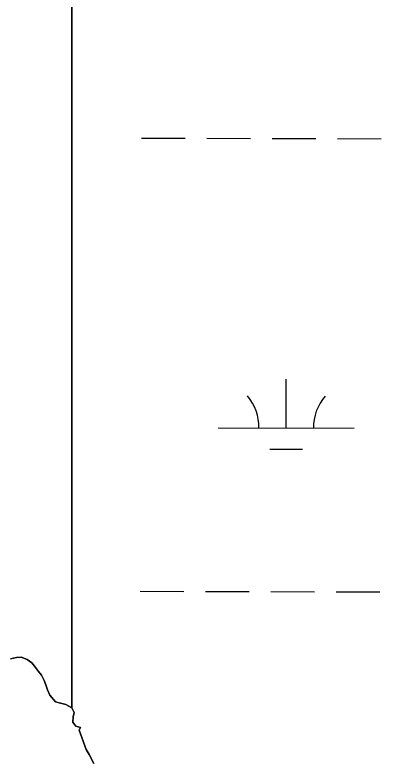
# Model space of a CAD drawing. Extents: x 3161514 to 3199414, y 831166 to 856601.
# Drawn here: x 3195599 to 3195868, y 849009 to 849554 of the extents above; entities that cross this region are included whole.
import ezdxf

# ---------------------------------------------------------------- set-up
doc = ezdxf.new("R2010")
doc.units = 0
for name, color, linetype in [('V-SITE-VEGE', 7, 'Continuous'), ('V-TOPO-SHOR', 7, 'Continuous'), ('V-WETL-SWMP', 7, 'Continuous')]:
    doc.layers.add(name, color=color, linetype=linetype)

msp = doc.modelspace()

# ---------------------------------------------------------------- linework, layer by layer
at = {"layer": 'V-SITE-VEGE'}
for p, q in [((3195640.78, 851088.53), (3195640.78, 849044.66)), ((3195640.78, 849044.66), (3195640.78, 849044.66)), ((3195640.78, 849044.66), (3195642.41, 849041.46)), ((3195641.78, 849038.08), (3195641.48, 849034.23)), ((3195642.41, 849041.46), (3195641.78, 849038.08)), ((3195641.48, 849034.23), (3195643.75, 849031.36)), ((3195643.75, 849031.36), (3195647.12, 849030.25)), ((3195647.12, 849030.25), (3195646.17, 849028.29)), ((3195646.17, 849028.29), (3195651.31, 849014.2)), ((3195651.31, 849014.2), (3195653.61, 849010.46)), ((3195653.61, 849010.46), (3195657.04, 849003.85))]:
    msp.add_line(p, q, dxfattribs=at)
msp.add_lwpolyline([(3195595.8, 849080.68), (3195600.29, 849081.83), (3195603.66, 849082), (3195608, 849080.26), (3195611.39, 849077.71), (3195613.33, 849075.32), (3195616.24, 849071.48), (3195618.5, 849068.77), (3195620.45, 849064.77), (3195621.75, 849061.72), (3195622.9, 849058.04), (3195624.68, 849054.04), (3195628.88, 849049.25), (3195632.42, 849048.14), (3195636.44, 849047.2), (3195640.78, 849044.66), (3195640.78, 851088.53)], dxfattribs=at)
at = {"layer": 'V-TOPO-SHOR'}
for points in [[(3195647.12, 849030.25), (3195643.75, 849031.36), (3195641.48, 849034.23), (3195641.78, 849038.08), (3195642.41, 849041.46), (3195640.78, 849044.66), (3195636.44, 849047.2), (3195632.42, 849048.14), (3195628.88, 849049.25), (3195624.68, 849054.04), (3195622.9, 849058.04), (3195621.75, 849061.72), (3195620.45, 849064.77), (3195618.5, 849068.77), (3195616.24, 849071.48), (3195613.33, 849075.32), (3195611.39, 849077.71), (3195608, 849080.26), (3195603.66, 849082), (3195600.29, 849081.83), (3195595.8, 849080.68)], [(3195657.05, 849003.85), (3195653.61, 849010.46), (3195651.31, 849014.2), (3195646.17, 849028.29), (3195647.12, 849030.25)]]:
    msp.add_lwpolyline(points, dxfattribs=at)
at = {"layer": 'V-WETL-SWMP'}
for p, q in [((3195691.91, 849463.05), (3195723.91, 849462.97)), ((3195739.91, 849462.92), (3195771.91, 849462.83)), ((3195787.91, 849462.79), (3195819.91, 849462.7)), ((3195835.91, 849462.66), (3195867.91, 849462.57)), ((3195798.17, 849250.16), (3195798.27, 849286.16)), ((3195748.17, 849250.29), (3195848.17, 849250.02)), ((3195786.12, 849234.76), (3195810.12, 849234.69)), ((3195690.99, 849130.38), (3195722.99, 849130.29)), ((3195738.99, 849130.25), (3195770.99, 849130.16)), ((3195786.99, 849130.12), (3195818.99, 849130.03)), ((3195834.99, 849129.98), (3195866.99, 849129.89))]:
    msp.add_line(p, q, dxfattribs=at)
for points in [[(3195595.8, 849080.68), (3195600.29, 849081.82), (3195603.66, 849082), (3195608, 849080.26), (3195611.39, 849077.71), (3195613.33, 849075.32), (3195616.24, 849071.48), (3195618.5, 849068.77), (3195620.45, 849064.77), (3195621.75, 849061.72), (3195622.89, 849058.04), (3195624.68, 849054.04), (3195628.88, 849049.25), (3195632.42, 849048.14), (3195636.44, 849047.2)], [(3195636.44, 849047.2), (3195640.78, 849044.66), (3195642.41, 849041.46), (3195641.78, 849038.08), (3195641.48, 849034.23), (3195643.75, 849031.35), (3195647.12, 849030.25), (3195646.17, 849028.29), (3195651.31, 849014.2), (3195653.61, 849010.46), (3195657.05, 849003.85)]]:
    msp.add_lwpolyline(points, dxfattribs=at)
for centre, start, end in [((3195742.93, 849250.78), 359.0699, 40.6135), ((3195853.41, 849250.48), 139.0699, 180.6135)]:
    msp.add_arc(centre, 35.25, start, end, dxfattribs=at)

doc.saveas('drawing.dxf')
